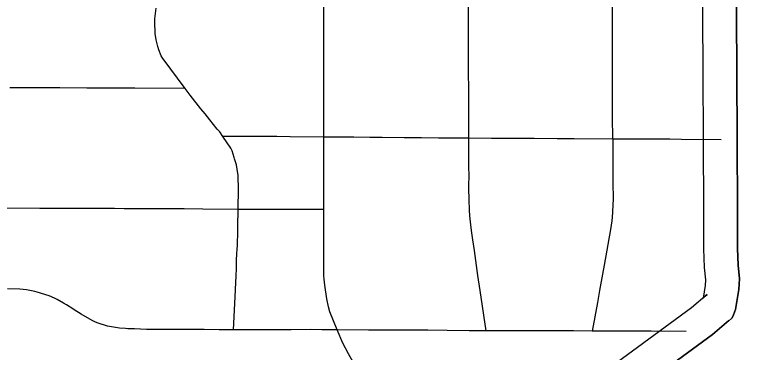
# Model space of a CAD drawing. Extents: x -19 to 366, y -4 to 359.
# Drawn here: x 155.4399 to 155.7942, y 193.8813 to 194.0408 of the extents above; entities that cross this region are included whole.
import ezdxf

# ---------------------------------------------------------------- set-up
doc = ezdxf.new("R2010")
doc.units = 0
for name, color, linetype in [('R_Contour Annot', 7, 'Continuous'), ('R_Striping', 7, 'Continuous'), ('Sheet Fence', 7, 'Continuous')]:
    doc.layers.add(name, color=color, linetype=linetype)

msp = doc.modelspace()

# ---------------------------------------------------------------- linework, layer by layer
at = {"layer": 'R_Contour Annot'}
for p, q in [((155.76582, 193.98157), (155.76582, 193.98157)), ((155.76582, 193.98157), (155.76582, 193.98157)), ((155.78192, 193.98163), (155.78192, 193.98164)), ((155.76679, 193.90774), (155.7677, 193.90853)), ((155.76679, 193.90774), (155.7677, 193.90853)), ((155.77764, 193.89584), (155.77803, 193.89619))]:
    msp.add_line(p, q, dxfattribs=at)
for points in [[(155.76558, 194.0499), (155.76559, 194.0425), (155.76556, 194.03546), (155.76556, 194.03216), (155.76562, 194.0222), (155.76569, 194.01377), (155.76582, 193.98157)], [(155.76558, 194.0499), (155.76559, 194.0425), (155.76556, 194.03546), (155.76556, 194.03216), (155.76562, 194.0222), (155.76569, 194.01377), (155.76582, 193.98157)], [(155.78168, 194.04992), (155.78169, 194.04248), (155.78166, 194.03544), (155.78166, 194.03221), (155.78172, 194.02231), (155.78178, 194.01387), (155.78192, 193.98163)], [(155.78192, 193.98163), (155.78178, 194.01387), (155.78172, 194.02231), (155.78166, 194.03221), (155.78166, 194.03544), (155.78169, 194.04248), (155.78168, 194.04992)], [(155.76582, 193.98157), (155.76587, 193.96966), (155.76594, 193.96024), (155.76598, 193.95249), (155.76598, 193.94688), (155.76601, 193.93885), (155.76605, 193.9301), (155.76629, 193.92129), (155.76692, 193.91551), (155.76677, 193.91277), (155.76577, 193.90681), (155.76679, 193.90774)], [(155.76582, 193.98157), (155.76587, 193.96966), (155.76594, 193.96024), (155.76598, 193.95249), (155.76598, 193.94688), (155.76601, 193.93885), (155.76605, 193.9301), (155.76629, 193.92129), (155.76692, 193.91551), (155.76677, 193.91277), (155.76577, 193.90681), (155.76679, 193.90774)], [(155.78192, 193.98164), (155.78197, 193.96975), (155.78204, 193.96034), (155.78208, 193.95254), (155.78208, 193.94691), (155.78211, 193.93892), (155.78215, 193.93035), (155.78236, 193.92239), (155.78307, 193.91595), (155.7828, 193.91099), (155.78151, 193.90332), (155.78115, 193.90144), (155.78018, 193.89886), (155.78, 193.8984), (155.77937, 193.89742), (155.77764, 193.89584)], [(155.77764, 193.89584), (155.77937, 193.89742), (155.78, 193.8984), (155.78018, 193.89886), (155.78115, 193.90144), (155.78151, 193.90332), (155.7828, 193.91099), (155.78307, 193.91595), (155.78236, 193.92239), (155.78215, 193.93035), (155.78211, 193.93892), (155.78208, 193.94691), (155.78208, 193.95254), (155.78204, 193.96034), (155.78197, 193.96975), (155.78192, 193.98164)], [(155.7677, 193.90853), (155.76025, 193.90229), (155.72225, 193.8744)], [(155.7677, 193.90853), (155.76025, 193.90229), (155.72225, 193.8744)], [(155.77803, 193.89619), (155.77019, 193.88962), (155.73177, 193.86142)], [(155.73177, 193.86142), (155.77019, 193.88962), (155.77803, 193.89619)]]:
    msp.add_lwpolyline(points, dxfattribs=at)
at = {"layer": 'R_Striping'}
for points in [[(155.58617, 193.98305), (155.58616, 193.99438), (155.58617, 193.99877), (155.58617, 194.0157), (155.58621, 194.04275), (155.58619, 194.04876), (155.58617, 194.06375), (155.58615, 194.07399), (155.58616, 194.08695), (155.58618, 194.09842), (155.58621, 194.10917), (155.58617, 194.11928)], [(155.65492, 193.98248), (155.65488, 193.99556), (155.65487, 193.9976), (155.65482, 194.00553), (155.65479, 194.01382), (155.65473, 194.02373), (155.65469, 194.03032), (155.65468, 194.03962), (155.65466, 194.04584), (155.65464, 194.05746), (155.65462, 194.06219), (155.65455, 194.07708), (155.65454, 194.08679), (155.65454, 194.09336), (155.65448, 194.10311), (155.65447, 194.11057), (155.65441, 194.11892)], [(155.72302, 193.98208), (155.72294, 193.99272), (155.72287, 194.00699), (155.72292, 194.01961), (155.72287, 194.03208), (155.72288, 194.03904), (155.72283, 194.05021), (155.7228, 194.06151), (155.72272, 194.0729), (155.72267, 194.08239), (155.72262, 194.09437), (155.72256, 194.11858)], [(155.52052, 194.00606), (155.51011, 194.01999), (155.50998, 194.02019), (155.50925, 194.02153), (155.50808, 194.02437), (155.50759, 194.02585), (155.50678, 194.02903), (155.50629, 194.03204), (155.50612, 194.03762), (155.50614, 194.03873), (155.50615, 194.03906), (155.50683, 194.04396)], [(155.52052, 194.00606), (155.49671, 194.00613), (155.48996, 194.00617), (155.48091, 194.00622), (155.47404, 194.00624), (155.46118, 194.00632), (155.4528, 194.00636), (155.43743, 194.00628)], [(155.53839, 193.98332), (155.53688, 193.98556), (155.53571, 193.98682), (155.53219, 193.99118), (155.52995, 193.99398), (155.52803, 193.99637), (155.52289, 194.00288), (155.52052, 194.00606)], [(155.54565, 193.94882), (155.54583, 193.9587), (155.54581, 193.96005), (155.54569, 193.96278), (155.54558, 193.96485), (155.54518, 193.9678), (155.54479, 193.96984), (155.54396, 193.97282), (155.54376, 193.97344), (155.54274, 193.97651), (155.54257, 193.97683), (155.54209, 193.97782), (155.53839, 193.98332)], [(155.58617, 193.98305), (155.57032, 193.98316), (155.5639, 193.98324), (155.53839, 193.98332)], [(155.58618, 193.94872), (155.58617, 193.95764), (155.58616, 193.9643), (155.58618, 193.96916), (155.58618, 193.97558), (155.58617, 193.98305)], [(155.65492, 193.98248), (155.64056, 193.98258), (155.63246, 193.98266), (155.62424, 193.9827), (155.61389, 193.98281), (155.60792, 193.98288), (155.60036, 193.98296), (155.58617, 193.98305)], [(155.66309, 193.89141), (155.6603, 193.91041), (155.65921, 193.91749), (155.6575, 193.92932), (155.65676, 193.93438), (155.65628, 193.93779), (155.65595, 193.94011), (155.65535, 193.94581), (155.65511, 193.94838), (155.65498, 193.95351), (155.65494, 193.95874), (155.65495, 193.96629), (155.65494, 193.96751), (155.65492, 193.98248)], [(155.72302, 193.98208), (155.70471, 193.98217), (155.69663, 193.98223), (155.68578, 193.98231), (155.67096, 193.98236), (155.66558, 193.98241), (155.65492, 193.98248)], [(155.72302, 193.98208), (155.72306, 193.97597), (155.7231, 193.96924), (155.72307, 193.96443), (155.72313, 193.95937), (155.72319, 193.95579), (155.7232, 193.95479), (155.72318, 193.95378), (155.72267, 193.94481), (155.72258, 193.94374), (155.72254, 193.94338), (155.72191, 193.93927), (155.71891, 193.9225), (155.71816, 193.9181), (155.71678, 193.91043), (155.71576, 193.90482), (155.71328, 193.89128)], [(155.77436, 193.9818), (155.75564, 193.98193), (155.75, 193.982), (155.74012, 193.98201), (155.73271, 193.98202), (155.72302, 193.98208)], [(155.54565, 193.94882), (155.52886, 193.94895), (155.52009, 193.94902), (155.50993, 193.94909), (155.49742, 193.94915), (155.49167, 193.94916), (155.4871, 193.94918), (155.47535, 193.94922), (155.45164, 193.94928), (155.4347, 193.94937)], [(155.5435, 193.89187), (155.54426, 193.90748), (155.54456, 193.91426), (155.54464, 193.91716), (155.54467, 193.91767), (155.54477, 193.92047), (155.5449, 193.9242), (155.54508, 193.92838), (155.54512, 193.9294), (155.54525, 193.93236), (155.54543, 193.9381), (155.54551, 193.94079), (155.54565, 193.94882)], [(155.58618, 193.94872), (155.56818, 193.94881), (155.56299, 193.94881), (155.55551, 193.94878), (155.54978, 193.94878), (155.54565, 193.94882)], [(155.59257, 193.89185), (155.5891, 193.90031), (155.58848, 193.90267), (155.58763, 193.90645), (155.58661, 193.91297), (155.58636, 193.91573), (155.58624, 193.91735), (155.58621, 193.91837), (155.58615, 193.92114), (155.58615, 193.9252), (155.58616, 193.92655), (155.58617, 193.93318), (155.58617, 193.93636), (155.58616, 193.9414), (155.58618, 193.94872)], [(155.5435, 193.89187), (155.53665, 193.89191), (155.52952, 193.89192), (155.52666, 193.89194), (155.51493, 193.89202), (155.50726, 193.89205), (155.50219, 193.89206), (155.49647, 193.89224), (155.49337, 193.89237), (155.49223, 193.89242), (155.48943, 193.8926), (155.48381, 193.89359), (155.47936, 193.89497), (155.47812, 193.89549), (155.47653, 193.8962), (155.47128, 193.89927), (155.46804, 193.90122), (155.46737, 193.90173), (155.46442, 193.90362), (155.4629, 193.90452), (155.45992, 193.90612), (155.45862, 193.90676), (155.45617, 193.90789), (155.4505, 193.90969), (155.44928, 193.91002), (155.44547, 193.91078), (155.44226, 193.91115), (155.43639, 193.91129)], [(155.59257, 193.89185), (155.58527, 193.89191), (155.5799, 193.89197), (155.57076, 193.89187), (155.56133, 193.89185), (155.55307, 193.89182), (155.5435, 193.89187)], [(155.60802, 193.8623), (155.60624, 193.86567), (155.60461, 193.86855), (155.60151, 193.87402), (155.59793, 193.88047), (155.59518, 193.88551), (155.59257, 193.89185)], [(155.66309, 193.89141), (155.65506, 193.89143), (155.64454, 193.89157), (155.63545, 193.8916), (155.62495, 193.89168), (155.61417, 193.89173), (155.6074, 193.89175), (155.59257, 193.89185)], [(155.71328, 193.89128), (155.70437, 193.89133), (155.69026, 193.89138), (155.68462, 193.89138), (155.67496, 193.8914), (155.66309, 193.89141)], [(155.75775, 193.89102), (155.74121, 193.89114), (155.73308, 193.89117), (155.71328, 193.89128)]]:
    msp.add_lwpolyline(points, dxfattribs=at)
at = {"layer": 'Sheet Fence'}
for points in [[(156.50946, 189.3937), (156.44759, 191.65634), (156.2114, 200.27623), (155.97446, 208.89626), (155.73678, 217.51643), (155.49836, 226.13674), (155.2592, 234.75719), (155.01929, 243.37778), (154.77865, 251.9985), (154.53727, 260.61937), (154.29515, 269.24038), (154.0523, 277.86152), (153.80871, 286.48281), (153.56438, 295.10424), (153.31933, 303.72581), (153.07354, 312.34752), (152.82702, 320.96938), (152.57978, 329.59137), (152.3318, 338.21351), (152.0831, 346.83579)], [(0, 189.51617), (7.11214, 189.52059), (14.22427, 189.53386), (21.33637, 189.55597), (28.44845, 189.58693), (35.56048, 189.62672), (42.67245, 189.67537), (49.78436, 189.73285), (56.89619, 189.79918), (64.00793, 189.87436), (71.11958, 189.95838), (78.23111, 190.05124), (85.34253, 190.15294), (92.45381, 190.26349), (99.56495, 190.38288), (106.67593, 190.51112), (113.78675, 190.6482), (120.89739, 190.79412), (128.00785, 190.94888), (135.11811, 191.11248), (142.22816, 191.28493), (149.33799, 191.46621), (156.44759, 191.65634), (163.55694, 191.85531), (170.66605, 192.06312), (177.77489, 192.27977), (184.88345, 192.50526), (191.99173, 192.73959), (199.09971, 192.98276), (206.20739, 193.23477), (213.31474, 193.49561), (220.42177, 193.7653), (227.52845, 194.04382), (234.63479, 194.33118), (241.74076, 194.62738), (248.84635, 194.93241), (255.95157, 195.24628), (263.05638, 195.56898), (270.16079, 195.90052), (277.26478, 196.24089), (284.36834, 196.5901), (291.47147, 196.94814), (298.57414, 197.31501), (305.67635, 197.69072), (312.77809, 198.07525), (319.87934, 198.46862), (326.9801, 198.87082), (334.08035, 199.28185), (341.18009, 199.7017)]]:
    msp.add_spline(points, degree=3, dxfattribs=at)

doc.saveas('drawing.dxf')
